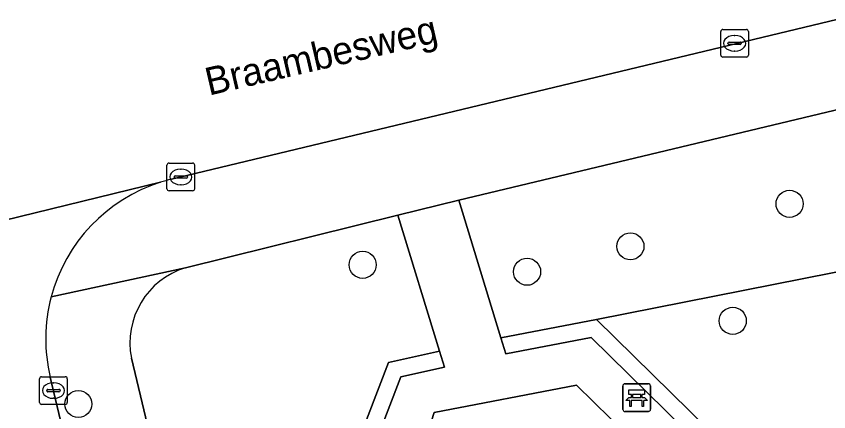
# Model space of a CAD drawing. Extents: x 162026 to 163502, y 387295 to 388169.
# Drawn here: x 163026.1 to 163055.43, y 387764.22 to 387778.49 of the extents above; entities that cross this region are included whole.
import ezdxf

# ---------------------------------------------------------------- set-up
doc = ezdxf.new("R2010")
doc.units = 0
for name, color, linetype in [('IMGEO_Bank', 7, 'Continuous'), ('IMGEO_Boom', 7, 'Continuous'), ('IMGEO_Groenvoorziening', 7, 'Continuous'), ('IMGEO_Haag', 7, 'Continuous'), ('IMGEO_Kolk', 7, 'Continuous'), ('IMGEO_Openbare_ruimte_label', 7, 'Continuous'), ('IMGEO_Rijbaan_lokaal_open', 7, 'Continuous'), ('IMGEO_Terreindeel_zand', 7, 'Continuous'), ('IMGEO_Voetpad_open', 7, 'Continuous')]:
    doc.layers.add(name, color=color, linetype=linetype)

msp = doc.modelspace()

# ---------------------------------------------------------------- linework, layer by layer
at = {"layer": 'IMGEO_Bank'}
for p, q in [((163048, 387764.301), (163048, 387765.142)), ((163048, 387765.142), (163048, 387764.301)), ((163048.075, 387765.226), (163048.916, 387765.226)), ((163048.916, 387765.226), (163048.075, 387765.226)), ((163049, 387765.151), (163049, 387764.31)), ((163049, 387764.31), (163049, 387765.151)), ((163048.309, 387764.732), (163048.309, 387764.838)), ((163048.353, 387764.838), (163048.353, 387764.732)), ((163048.641, 387764.844), (163048.359, 387764.844)), ((163048.647, 387764.732), (163048.647, 387764.838)), ((163048.691, 387764.838), (163048.691, 387764.732)), ((163048.697, 387764.624), (163048.304, 387764.624)), ((163048.359, 387764.726), (163048.641, 387764.726)), ((163048.925, 387764.226), (163048.084, 387764.226)), ((163048.084, 387764.226), (163048.925, 387764.226))]:
    msp.add_line(p, q, dxfattribs=at)
for points in [[(163048.303, 387764.844), (163048.217, 387764.844), (163048.217, 387765.005), (163048.78, 387765.005), (163048.78, 387764.844), (163048.697, 387764.844)], [(163048.247, 387764.624), (163048.105, 387764.624), (163048.217, 387764.726), (163048.303, 387764.726)], [(163048.297, 387764.617), (163048.297, 387764.41), (163048.254, 387764.41), (163048.254, 387764.617)], [(163048.697, 387764.726), (163048.78, 387764.726), (163048.892, 387764.624), (163048.753, 387764.624)], [(163048.747, 387764.617), (163048.747, 387764.41), (163048.703, 387764.41), (163048.703, 387764.617)]]:
    msp.add_lwpolyline(points, dxfattribs=at)
for centre, radius, start, end in [((163048.078, 387765.148), 0.0779, 92.4484, 184.2845), ((163048.078, 387765.148), 0.0779, 92.4484, 184.2845), ((163048.922, 387765.148), 0.0779, 2.4484, 94.2845), ((163048.922, 387765.148), 0.0779, 2.4484, 94.2845), ((163048.302, 387764.837), 0.00671, 2.8957, 87.1043), ((163048.359, 387764.837), 0.00671, 92.8957, 177.1043), ((163048.641, 387764.837), 0.00671, 2.8957, 87.1043), ((163048.698, 387764.837), 0.00671, 92.8957, 177.1043), ((163048.247, 387764.617), 0.00671, 2.8957, 87.1043), ((163048.304, 387764.617), 0.00671, 92.8957, 177.1043), ((163048.302, 387764.733), 0.00671, 272.8957, 357.1043), ((163048.359, 387764.733), 0.00671, 182.8957, 267.1043), ((163048.641, 387764.733), 0.00671, 272.8957, 357.1043), ((163048.698, 387764.733), 0.00671, 182.8957, 267.1043), ((163048.696, 387764.617), 0.00671, 2.8957, 87.1043), ((163048.753, 387764.617), 0.00671, 92.8957, 177.1043), ((163048.078, 387764.304), 0.0779, 182.4484, 274.2845), ((163048.078, 387764.304), 0.0779, 182.4484, 274.2845), ((163048.922, 387764.304), 0.0779, 272.4484, 4.2845), ((163048.922, 387764.304), 0.0779, 272.4484, 4.2845)]:
    msp.add_arc(centre, radius, start, end, dxfattribs=at)
at = {"layer": 'IMGEO_Boom'}
for centre in [(163054.02, 387771.719), (163048.274, 387770.185), (163038.608, 387769.519), (163044.544, 387769.269), (163051.969, 387767.497), (163028.347, 387764.496)]:
    msp.add_circle(centre, 0.489, dxfattribs=at)
at = {"layer": 'IMGEO_Groenvoorziening'}
for points in [[(163065.879, 387777.538), (163042.082, 387771.853), (163043.597, 387766.885), (163047.048, 387767.55), (163067.318, 387771.549)], [(163069.587, 387762.107), (163067.318, 387771.549), (163047.048, 387767.55), (163052.44, 387762.259), (163059.811, 387763.102), (163072.055, 387752.065), (163071.144, 387755.601)], [(163072.055, 387752.065), (163059.811, 387763.102), (163052.44, 387762.259), (163047.048, 387767.55), (163043.597, 387766.885), (163043.773, 387766.308), (163046.852, 387766.901), (163052.224, 387761.63), (163059.61, 387762.475), (163072.326, 387751.012)], [(163036.548, 387758.186), (163037.245, 387758.328), (163039.981, 387765.48), (163041.559, 387765.821), (163041.383, 387766.397), (163039.537, 387765.998)]]:
    msp.add_lwpolyline(points, close=True, dxfattribs=at)
for points in [[(163039.537, 387765.998), (163041.383, 387766.397), (163039.884, 387771.309), (163032.217, 387769.412)], [(163030.262, 387766.146), (163032.37, 387757.338), (163036.548, 387758.186), (163039.537, 387765.998)]]:
    msp.add_lwpolyline(points, dxfattribs=at)
msp.add_arc((163033.036, 387766.704), 2.829, 106.8209, 191.3703, dxfattribs=at)
at = {"layer": 'IMGEO_Haag'}
for points in [[(163072.055, 387752.065), (163059.811, 387763.102), (163052.44, 387762.259), (163047.048, 387767.55), (163043.597, 387766.885), (163043.773, 387766.308), (163046.852, 387766.901), (163052.224, 387761.63), (163059.61, 387762.475), (163072.326, 387751.012)], [(163036.548, 387758.186), (163037.245, 387758.328), (163039.981, 387765.48), (163041.559, 387765.821), (163041.383, 387766.397), (163039.537, 387765.998)]]:
    msp.add_lwpolyline(points, close=True, dxfattribs=at)
at = {"layer": 'IMGEO_Kolk'}
for p, q in [((163051.61, 387778.011), (163052.462, 387778.011)), ((163051.535, 387777.085), (163051.535, 387777.937)), ((163052.023, 387777.791), (163052.048, 387777.791)), ((163052.536, 387777.937), (163052.536, 387777.085)), ((163051.794, 387777.505), (163051.794, 387777.517)), ((163052.232, 387777.468), (163051.834, 387777.468)), ((163051.837, 387777.554), (163052.235, 387777.554)), ((163052.278, 387777.517), (163052.278, 387777.505)), ((163052.046, 387777.231), (163052.021, 387777.231)), ((163052.462, 387777.011), (163051.61, 387777.011)), ((163031.543, 387772.262), (163031.543, 387773.114)), ((163031.618, 387773.188), (163032.47, 387773.188)), ((163032.544, 387773.114), (163032.544, 387772.262)), ((163031.845, 387772.731), (163032.243, 387772.731)), ((163032.031, 387772.968), (163032.056, 387772.968)), ((163031.802, 387772.682), (163031.802, 387772.694)), ((163032.24, 387772.645), (163031.842, 387772.645)), ((163032.286, 387772.694), (163032.286, 387772.682)), ((163032.47, 387772.188), (163031.618, 387772.188)), ((163032.054, 387772.408), (163032.029, 387772.408)), ((163026.946, 387764.556), (163026.946, 387765.408)), ((163027.021, 387765.482), (163027.873, 387765.482)), ((163027.947, 387765.408), (163027.947, 387764.556)), ((163027.434, 387765.262), (163027.459, 387765.262)), ((163027.205, 387764.976), (163027.205, 387764.988)), ((163027.643, 387764.939), (163027.245, 387764.939)), ((163027.248, 387765.025), (163027.646, 387765.025)), ((163027.689, 387764.988), (163027.689, 387764.976)), ((163027.457, 387764.702), (163027.432, 387764.702)), ((163027.873, 387764.482), (163027.021, 387764.482))]:
    msp.add_line(p, q, dxfattribs=at)
for points in [[(163051.61, 387778.011), (163052.462, 387778.011)], [(163051.535, 387777.085), (163051.535, 387777.937)], [(163052.536, 387777.937), (163052.536, 387777.085)], [(163052.462, 387777.011), (163051.61, 387777.011)], [(163031.543, 387772.262), (163031.543, 387773.114)], [(163031.618, 387773.188), (163032.47, 387773.188)], [(163032.544, 387773.114), (163032.544, 387772.262)], [(163032.47, 387772.188), (163031.618, 387772.188)], [(163026.946, 387764.556), (163026.946, 387765.408)], [(163027.021, 387765.482), (163027.873, 387765.482)], [(163027.947, 387765.408), (163027.947, 387764.556)], [(163027.873, 387764.482), (163027.021, 387764.482)]]:
    msp.add_lwpolyline(points, dxfattribs=at)
for centre, radius, start, end in [((163051.612, 387777.935), 0.0765, 91.552, 178.448), ((163051.612, 387777.935), 0.0765, 91.552, 178.448), ((163052.46, 387777.935), 0.0765, 1.552, 88.448), ((163052.46, 387777.935), 0.0765, 1.552, 88.448), ((163051.834, 387777.514), 0.0403, 85.8775, 175.7526), ((163051.831, 387777.504), 0.0366, 178.938, 274.7102), ((163052.235, 387777.511), 0.043, 264.8664, 352.4533), ((163052.239, 387777.516), 0.0386, 1.7309, 96.639), ((163051.612, 387777.087), 0.0765, 181.552, 268.448), ((163051.612, 387777.087), 0.0765, 181.552, 268.448), ((163052.46, 387777.087), 0.0765, 271.552, 358.448), ((163052.46, 387777.087), 0.0765, 271.552, 358.448), ((163031.62, 387773.112), 0.0765, 91.552, 178.448), ((163031.62, 387773.112), 0.0765, 91.552, 178.448), ((163032.468, 387773.112), 0.0765, 1.552, 88.448), ((163032.468, 387773.112), 0.0765, 1.552, 88.448), ((163031.842, 387772.691), 0.0403, 85.8775, 175.7526), ((163032.247, 387772.693), 0.0386, 1.7309, 96.639), ((163031.839, 387772.681), 0.0366, 178.938, 274.7102), ((163032.243, 387772.688), 0.043, 264.8664, 352.4533), ((163031.62, 387772.264), 0.0765, 181.552, 268.448), ((163031.62, 387772.264), 0.0765, 181.552, 268.448), ((163032.468, 387772.264), 0.0765, 271.552, 358.448), ((163032.468, 387772.264), 0.0765, 271.552, 358.448), ((163027.023, 387765.406), 0.0765, 91.552, 178.448), ((163027.023, 387765.406), 0.0765, 91.552, 178.448), ((163027.871, 387765.406), 0.0765, 1.552, 88.448), ((163027.871, 387765.406), 0.0765, 1.552, 88.448), ((163027.245, 387764.985), 0.0403, 85.8775, 175.7526), ((163027.242, 387764.975), 0.0366, 178.938, 274.7102), ((163027.646, 387764.982), 0.043, 264.8664, 352.4533), ((163027.65, 387764.987), 0.0386, 1.7309, 96.639), ((163027.023, 387764.558), 0.0765, 181.552, 268.448), ((163027.023, 387764.558), 0.0765, 181.552, 268.448), ((163027.871, 387764.558), 0.0765, 271.552, 358.448), ((163027.871, 387764.558), 0.0765, 271.552, 358.448)]:
    msp.add_arc(centre, radius, start, end, dxfattribs=at)
for centre, major_axis, ratio, start_param, end_param in [((163052.022, 387777.511), (-0.387, 0.002), 0.722429, 4.712389, 7.853982), ((163052.047, 387777.511), (-0.39, 0.002), 0.717154, 1.570796, 4.712389), ((163032.03, 387772.688), (-0.387, 0.002), 0.722429, 4.712389, 7.853982), ((163032.055, 387772.688), (-0.39, 0.002), 0.717154, 1.570796, 4.712389), ((163027.433, 387764.982), (-0.387, 0.002), 0.722429, 4.712389, 7.853982), ((163027.458, 387764.982), (-0.39, 0.002), 0.717154, 1.570796, 4.712389)]:
    msp.add_ellipse(centre, major_axis=major_axis, ratio=ratio, start_param=start_param, end_param=end_param, dxfattribs=at)
at = {"layer": 'IMGEO_Rijbaan_lokaal_open'}
for points in [[(163031.703, 387772.606), (163109.875, 387791.368)], [(162993.011, 387763.383), (162996.761, 387764.258), (163000, 387765.014), (163013.533, 387768.166), (163013.79, 387768.22), (163031.31, 387772.496)], [(163031.31, 387772.496), (163013.79, 387768.22), (163014.316, 387768.294), (163014.845, 387768.32), (163015.375, 387768.299), (163015.901, 387768.231), (163016.419, 387768.117), (163016.924, 387767.956), (163017.413, 387767.751), (163017.882, 387767.503), (163018.326, 387767.214), (163018.743, 387766.887), (163019.13, 387766.523), (163019.482, 387766.127), (163019.797, 387765.701), (163020.073, 387765.248), (163020.308, 387764.772), (163020.499, 387764.278), (163020.645, 387763.768)], [(163040.747, 387709.481), (163031.027, 387750), (163027.331, 387765.463)]]:
    msp.add_lwpolyline(points, dxfattribs=at)
for centre, radius, start, end in [((163033.101, 387766.839), 5.934, 107.5698, 165.1388), ((163032.913, 387767.524), 5.224, 103.3982, 107.8754), ((163033.107, 387766.842), 5.939, 165.1847, 193.4314)]:
    msp.add_arc(centre, radius, start, end, dxfattribs=at)
at = {"layer": 'IMGEO_Terreindeel_zand'}
msp.add_lwpolyline([(163050.618, 387760.972), (163046.333, 387765.177), (163041.191, 387764.186), (163039.255, 387758.133), (163042.972, 387754.246), (163049.467, 387755.54)], close=True, dxfattribs=at)
at = {"layer": 'IMGEO_Voetpad_open'}
for points in [[(163124.751, 387794.639), (163109.875, 387791.368), (163031.703, 387772.606)], [(163027.366, 387768.361), (163032.217, 387769.412), (163039.884, 387771.309), (163042.082, 387771.853), (163065.879, 387777.538), (163074.487, 387779.595)], [(163052.224, 387761.63), (163046.852, 387766.901), (163043.773, 387766.308), (163043.597, 387766.885), (163042.082, 387771.853), (163039.884, 387771.309), (163041.383, 387766.397), (163041.559, 387765.821), (163039.981, 387765.48), (163037.245, 387758.328)], [(163032.217, 387769.412), (163027.366, 387768.361)], [(163043.637, 387710.045), (163042.01, 387716.878), (163039.925, 387725.638), (163037.219, 387737.001), (163035.133, 387745.764), (163034.122, 387750), (163032.732, 387755.823), (163032.37, 387757.338), (163030.262, 387766.146)], [(163027.331, 387765.463), (163031.027, 387750), (163040.747, 387709.481)]]:
    msp.add_lwpolyline(points, dxfattribs=at)
msp.add_lwpolyline([(163041.191, 387764.186), (163046.333, 387765.177), (163050.618, 387760.972), (163049.467, 387755.54), (163042.972, 387754.246), (163039.255, 387758.133)], close=True, dxfattribs=at)
for centre, radius, start, end in [((163033.101, 387766.839), 5.934, 107.5698, 165.1388), ((163032.913, 387767.524), 5.224, 103.3982, 107.8754), ((163033.036, 387766.704), 2.829, 106.8209, 191.3703), ((163033.107, 387766.842), 5.939, 165.1847, 193.4314)]:
    msp.add_arc(centre, radius, start, end, dxfattribs=at)

# ---------------------------------------------------------------- texts
at = {"layer": 'IMGEO_Openbare_ruimte_label'}
msp.add_text('Braambesweg', height=1, rotation=13.1191, dxfattribs=at).set_placement((163033.058, 387775.621))

doc.saveas('drawing.dxf')
